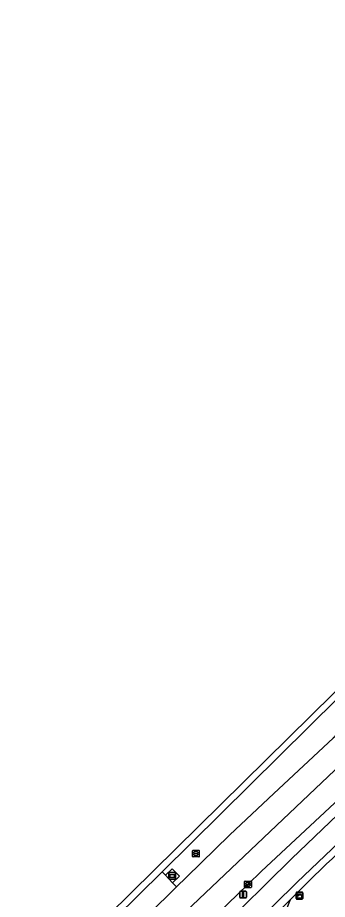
# Model space of a CAD drawing. Extents: x 158132 to 159664, y 385256 to 387218.
# Drawn here: x 158231.9 to 158277.9, y 386764.7 to 386895.8 of the extents above; entities that cross this region are included whole.
import ezdxf

# ---------------------------------------------------------------- set-up
doc = ezdxf.new("R2010")
doc.units = 0
for name, color, linetype in [('IMGEO_Berm_groen', 7, 'Continuous'), ('IMGEO_Berm_open', 7, 'Continuous'), ('IMGEO_Fietspad_gesloten', 7, 'Continuous'), ('IMGEO_Groenvoorziening', 7, 'Continuous'), ('IMGEO_Kast', 7, 'Continuous'), ('IMGEO_Kolk', 7, 'Continuous'), ('IMGEO_Lichtmast', 7, 'Continuous'), ('IMGEO_Reclamebord', 7, 'Continuous'), ('IMGEO_Rijbaan_regionaal_gesloten', 7, 'Continuous'), ('IMGEO_Rioolput', 7, 'Continuous'), ('IMGEO_Terreindeel_open', 7, 'Continuous'), ('IMGEO_Voetpad_open', 7, 'Continuous')]:
    doc.layers.add(name, color=color, linetype=linetype)

msp = doc.modelspace()

# ---------------------------------------------------------------- linework, layer by layer
at = {"layer": 'IMGEO_Berm_groen'}
msp.add_lwpolyline([(158300.93, 386813.14), (158303.07, 386815.22), (158334.58, 386844.85), (158339.29, 386853.75), (158301.25, 386816.2), (158253.35, 386768.8), (158253.85, 386768.27), (158254.88, 386769.24), (158255.93, 386768.13), (158254.89, 386767.15), (158255.48, 386766.53), (158256.99, 386767.97), (158263.43, 386774.27), (158269.95, 386780.44), (158278.77, 386788.64)], close=True, dxfattribs=at)
msp.add_lwpolyline([(158329.43, 386824.98), (158315.48, 386812.04), (158310.88, 386807.8), (158302.83, 386800.64), (158286.46, 386785.89), (158280.4, 386780.31), (158268.11, 386768.86), (158266.11, 386766.91), (158260.17, 386761.13), (158259.57, 386760.54), (158259.55, 386760.52), (158259.08, 386760.05), (158260.36, 386758.61), (158260.87, 386759.1), (158261.56, 386759.79), (158272.59, 386770.73), (158287.45, 386784.97), (158301.69, 386797.68), (158316.83, 386810.63)], dxfattribs=at)
at = {"layer": 'IMGEO_Berm_open'}
msp.add_lwpolyline([(158238.06, 386749.3), (158238.76, 386750), (158255.48, 386766.53), (158254.89, 386767.15), (158253.85, 386768.27), (158253.35, 386768.8), (158236.05, 386751.69), (158234.34, 386750), (158157.2, 386673.72), (158159.17, 386671.32)], close=True, dxfattribs=at)
at = {"layer": 'IMGEO_Fietspad_gesloten'}
for points in [[(158255.97, 386750), (158273.42, 386767.23), (158287.88, 386781.08), (158302.73, 386794.49), (158317.91, 386807.55), (158333.87, 386821.19), (158348.87, 386834.39), (158363.57, 386847.97), (158364.2, 386848.57), (158413.6, 386895.54)], [(158361.57, 386850.55), (158361, 386849.96), (158360.22, 386849.16), (158350.87, 386840.4), (158349.75, 386839.35), (158328.41, 386820.53), (158316.83, 386810.63), (158301.69, 386797.68), (158287.45, 386784.97), (158272.59, 386770.73), (158261.56, 386759.79)]]:
    msp.add_lwpolyline(points, dxfattribs=at)
at = {"layer": 'IMGEO_Groenvoorziening'}
msp.add_lwpolyline([(158274.16, 386766.42), (158272.38, 386764.64), (158264.07, 386743.7), (158250.22, 386728.92), (158232.66, 386699.81), (158212.42, 386675.97), (158205.02, 386663.81), (158186.71, 386639.21), (158189.37, 386636), (158258.53, 386724.96), (158272.17, 386742.51), (158281.86, 386761.23)], dxfattribs=at)
msp.add_arc((158839.32, 386191.21), 806.39, 133.07545, 134.49508, dxfattribs=at)
at = {"layer": 'IMGEO_Kast'}
for p, q in [((158273.31, 386765.74), (158274.15, 386765.74)), ((158274.15, 386765.74), (158273.31, 386765.74)), ((158273.24, 386764.81), (158273.24, 386765.65)), ((158273.24, 386765.65), (158273.24, 386764.81)), ((158274.16, 386764.74), (158273.32, 386764.74)), ((158273.32, 386764.74), (158274.16, 386764.74)), ((158274.24, 386765.66), (158274.24, 386764.82)), ((158274.24, 386764.82), (158274.24, 386765.66))]:
    msp.add_line(p, q, dxfattribs=at)
for points in [[(158273.43, 386765.53), (158274.03, 386765.53), (158274.03, 386765.44), (158273.43, 386765.44), (158273.43, 386765.53)], [(158273.43, 386765.35), (158274.03, 386765.35), (158274.03, 386764.87), (158273.43, 386764.87), (158273.43, 386765.35)]]:
    msp.add_lwpolyline(points, dxfattribs=at)
msp.add_circle((158273.52, 386765.2), 0.0377, dxfattribs=at)
for centre, start, end in [((158273.32, 386765.66), 92.4484, 184.2845), ((158273.32, 386765.66), 92.4484, 184.2845), ((158274.16, 386765.66), 2.4484, 94.2845), ((158274.16, 386765.66), 2.4484, 94.2845), ((158273.32, 386764.82), 182.4484, 274.2845), ((158273.32, 386764.82), 182.4484, 274.2845), ((158274.16, 386764.82), 272.4484, 4.2845), ((158274.16, 386764.82), 272.4484, 4.2845)]:
    msp.add_arc(centre, 0.0779, start, end, dxfattribs=at)
at = {"layer": 'IMGEO_Kolk'}
for p, q in [((158265.61, 386766.49), (158265.61, 386767.34)), ((158265.68, 386767.41), (158266.54, 386767.41)), ((158266.1, 386767.19), (158266.12, 386767.19)), ((158266.61, 386767.34), (158266.61, 386766.49)), ((158266.54, 386766.41), (158265.68, 386766.41)), ((158265.87, 386766.91), (158265.87, 386766.92)), ((158265.91, 386766.96), (158266.31, 386766.96)), ((158266.31, 386766.87), (158265.91, 386766.87)), ((158266.12, 386766.63), (158266.09, 386766.63)), ((158266.35, 386766.92), (158266.35, 386766.91))]:
    msp.add_line(p, q, dxfattribs=at)
for points in [[(158265.61, 386766.49), (158265.61, 386767.34)], [(158265.68, 386767.41), (158266.54, 386767.41)], [(158266.61, 386767.34), (158266.61, 386766.49)], [(158266.54, 386766.41), (158265.68, 386766.41)]]:
    msp.add_lwpolyline(points, dxfattribs=at)
for centre, radius, start, end in [((158265.69, 386767.34), 0.0765, 91.552, 178.448), ((158265.69, 386767.34), 0.0765, 91.552, 178.448), ((158266.53, 386767.34), 0.0765, 1.552, 88.448), ((158266.53, 386767.34), 0.0765, 1.552, 88.448), ((158265.69, 386766.49), 0.0765, 181.552, 268.448), ((158265.69, 386766.49), 0.0765, 181.552, 268.448), ((158265.91, 386766.92), 0.0403, 85.8775, 175.7526), ((158265.9, 386766.91), 0.0366, 178.938, 274.7102), ((158266.31, 386766.92), 0.0386, 1.7309, 96.639), ((158266.31, 386766.91), 0.043, 264.8664, 352.4533), ((158266.53, 386766.49), 0.0765, 271.552, 358.448), ((158266.53, 386766.49), 0.0765, 271.552, 358.448)]:
    msp.add_arc(centre, radius, start, end, dxfattribs=at)
for centre, major_axis, ratio, start_param, end_param in [((158266.1, 386766.91), (-0.387, 0.002), 0.722429, 4.712389, 7.853982), ((158266.12, 386766.91), (-0.39, 0.002), 0.717154, 1.570796, 4.712389)]:
    msp.add_ellipse(centre, major_axis=major_axis, ratio=ratio, start_param=start_param, end_param=end_param, dxfattribs=at)
at = {"layer": 'IMGEO_Lichtmast'}
for p, q in [((158264.88, 386765.01), (158264.88, 386765.8)), ((158264.88, 386765.8), (158264.88, 386765.01)), ((158264.98, 386765.9), (158265.77, 386765.9)), ((158265.77, 386765.9), (158264.98, 386765.9)), ((158265.87, 386765.8), (158265.87, 386765.01)), ((158265.87, 386765.01), (158265.87, 386765.8)), ((158265.77, 386764.91), (158264.98, 386764.91)), ((158264.98, 386764.91), (158265.77, 386764.91))]:
    msp.add_line(p, q, dxfattribs=at)
msp.add_lwpolyline([(158265.3, 386765.78), (158265.45, 386765.78), (158265.45, 386765.03), (158265.3, 386765.03), (158265.3, 386765.78)], dxfattribs=at)
for centre, start, end in [((158264.98, 386765.8), 90, 180), ((158264.98, 386765.8), 90, 180), ((158265.77, 386765.8), 0, 90), ((158265.77, 386765.8), 360, 90), ((158264.98, 386765.01), 180, 270), ((158264.98, 386765.01), 180, 270), ((158265.77, 386765.01), 270, 0), ((158265.77, 386765.01), 270, 0)]:
    msp.add_arc(centre, 0.1, start, end, dxfattribs=at)
at = {"layer": 'IMGEO_Reclamebord'}
for p, q in [((158254.36, 386767.77), (158254.36, 386768.56)), ((158254.36, 386768.56), (158254.36, 386767.77)), ((158254.46, 386768.66), (158255.25, 386768.66)), ((158255.25, 386768.66), (158254.46, 386768.66)), ((158255.35, 386768.56), (158255.35, 386767.77)), ((158255.35, 386767.77), (158255.35, 386768.56)), ((158255.25, 386767.67), (158254.46, 386767.67)), ((158254.46, 386767.67), (158255.25, 386767.67))]:
    msp.add_line(p, q, dxfattribs=at)
for points in [[(158254.46, 386768.4), (158255.25, 386768.4), (158255.25, 386767.93), (158254.46, 386767.93), (158254.46, 386768.4)], [(158254.53, 386768.33), (158254.53, 386768), (158255.18, 386768), (158255.18, 386768.33), (158254.53, 386768.33)]]:
    msp.add_lwpolyline(points, dxfattribs=at)
for centre, start, end in [((158254.46, 386768.56), 90, 180), ((158254.46, 386768.56), 90, 180), ((158255.25, 386768.56), 0, 90), ((158255.25, 386768.56), 360, 90), ((158254.46, 386767.77), 180, 270), ((158254.46, 386767.77), 180, 270), ((158255.25, 386767.77), 270, 0), ((158255.25, 386767.77), 270, 0)]:
    msp.add_arc(centre, 0.1, start, end, dxfattribs=at)
at = {"layer": 'IMGEO_Rijbaan_regionaal_gesloten'}
msp.add_lwpolyline([(158132.77, 386649.53), (158134.71, 386651.45), (158135.78, 386652.51), (158140.5, 386657.18), (158141.57, 386658.24), (158143.33, 386659.98), (158144.4, 386661.04), (158148.75, 386665.35), (158149.82, 386666.41), (158153.39, 386669.95), (158157.2, 386673.72), (158234.34, 386750), (158236.05, 386751.69), (158253.35, 386768.8), (158301.25, 386816.2), (158339.29, 386853.75), (158349.64, 386863.96), (158349.65, 386863.98), (158348.92, 386864.83), (158312.16, 386828.18), (158132, 386650.44)], close=True, dxfattribs=at)
for points in [[(158256.9, 386762.9), (158279.96, 386784.78), (158294.95, 386798.32), (158314.24, 386815.74), (158321.68, 386822.63), (158340.24, 386840.17), (158356.59, 386856.24), (158354.4, 386858.67), (158331.69, 386836.55), (158306.86, 386813.48), (158285.43, 386794.18), (158278.77, 386788.64), (158269.95, 386780.44), (158263.43, 386774.27), (158256.99, 386767.97), (158255.48, 386766.53), (158238.76, 386750)], [(158346.49, 386841.22), (158346.65, 386841.35), (158358.06, 386852.62), (158358.97, 386853.58), (158356.59, 386856.24), (158340.24, 386840.17), (158321.68, 386822.63), (158314.24, 386815.74), (158294.95, 386798.32), (158279.96, 386784.78), (158256.9, 386762.9), (158241.82, 386747.95), (158228.64, 386734.94), (158222.93, 386729.31), (158189.48, 386696.3), (158157.59, 386664.89), (158137.1, 386644.38), (158139.41, 386641.63)], [(158260.17, 386761.13), (158266.11, 386766.91), (158268.11, 386768.86), (158280.4, 386780.31), (158286.46, 386785.89), (158302.83, 386800.64), (158310.88, 386807.8), (158315.48, 386812.04), (158329.43, 386824.98)]]:
    msp.add_lwpolyline(points, dxfattribs=at)
at = {"layer": 'IMGEO_Rioolput'}
for p, q in [((158257.89, 386771.07), (158257.89, 386771.92)), ((158257.97, 386772), (158258.82, 386772)), ((158258.82, 386771), (158257.97, 386771)), ((158258.15, 386771.49), (158258.15, 386771.5)), ((158258.19, 386771.54), (158258.59, 386771.54)), ((158258.59, 386771.45), (158258.19, 386771.45)), ((158258.38, 386771.78), (158258.4, 386771.78)), ((158258.4, 386771.22), (158258.38, 386771.22)), ((158258.63, 386771.5), (158258.63, 386771.49)), ((158258.89, 386771.92), (158258.89, 386771.07))]:
    msp.add_line(p, q, dxfattribs=at)
for points in [[(158257.89, 386771.07), (158257.89, 386771.92)], [(158257.97, 386772), (158258.82, 386772)], [(158258.82, 386771), (158257.97, 386771)], [(158258.89, 386771.92), (158258.89, 386771.07)]]:
    msp.add_lwpolyline(points, dxfattribs=at)
for centre, radius, start, end in [((158257.97, 386771.92), 0.0765, 91.552, 178.448), ((158257.97, 386771.92), 0.0765, 91.552, 178.448), ((158257.97, 386771.07), 0.0765, 181.552, 268.448), ((158257.97, 386771.07), 0.0765, 181.552, 268.448), ((158258.19, 386771.5), 0.0403, 85.8775, 175.7526), ((158258.19, 386771.49), 0.0366, 178.938, 274.7102), ((158258.6, 386771.5), 0.0386, 1.7309, 96.639), ((158258.59, 386771.5), 0.043, 264.8664, 352.4533), ((158258.82, 386771.92), 0.0765, 1.552, 88.448), ((158258.82, 386771.92), 0.0765, 1.552, 88.448), ((158258.82, 386771.07), 0.0765, 271.552, 358.448), ((158258.82, 386771.07), 0.0765, 271.552, 358.448)]:
    msp.add_arc(centre, radius, start, end, dxfattribs=at)
for centre, major_axis, ratio, start_param, end_param in [((158258.38, 386771.5), (-0.387, 0.002), 0.722429, 4.712389, 7.853982), ((158258.4, 386771.5), (-0.39, 0.002), 0.717154, 1.570796, 4.712389)]:
    msp.add_ellipse(centre, major_axis=major_axis, ratio=ratio, start_param=start_param, end_param=end_param, dxfattribs=at)
at = {"layer": 'IMGEO_Terreindeel_open'}
msp.add_lwpolyline([(158254.89, 386767.15), (158255.93, 386768.13), (158254.88, 386769.24), (158253.85, 386768.27)], close=True, dxfattribs=at)
at = {"layer": 'IMGEO_Voetpad_open'}
msp.add_lwpolyline([(158482.86, 386961.22), (158413.6, 386895.54), (158364.2, 386848.57), (158363.57, 386847.97), (158348.87, 386834.39), (158333.87, 386821.19), (158317.91, 386807.55), (158302.73, 386794.49), (158287.88, 386781.08), (158273.42, 386767.23), (158255.97, 386750), (158245.86, 386740.02), (158229.83, 386724.18), (158213.45, 386707.99), (158195.64, 386690.41), (158177.83, 386672.79), (158166.93, 386661.93), (158167.72, 386660.98), (158170.26, 386663.7), (158172.43, 386665.83), (158246.6, 386739.15), (158257.58, 386750), (158272.38, 386764.64), (158274.16, 386766.42)], dxfattribs=at)
msp.add_arc((158839.32, 386191.21), 806.39, 133.07545, 134.49508, dxfattribs=at)

doc.saveas('drawing.dxf')
